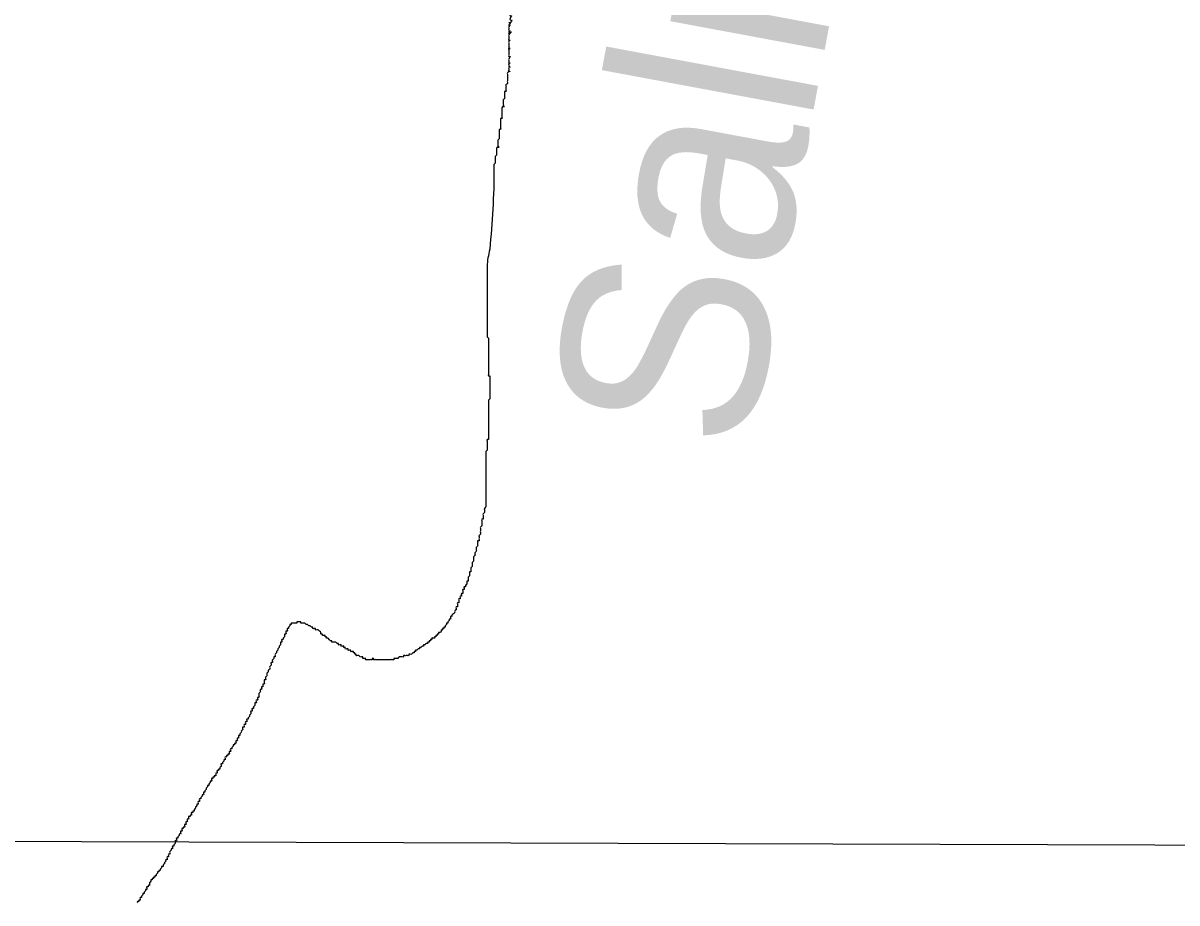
# Model space of a CAD drawing. Extents: x 813775 to 1157140, y 1757555 to 1979907.
# Drawn here: x 1024258 to 1029025, y 1850452 to 1854086 of the extents above; entities that cross this region are included whole.
import ezdxf

# ---------------------------------------------------------------- set-up
doc = ezdxf.new("R2010")
doc.units = 0
for name, color, linetype in [('Level 35', 7, 'Continuous'), ('Level 40', 7, 'Continuous'), ('Level 5', 7, 'Continuous')]:
    doc.layers.add(name, color=color, linetype=linetype)

msp = doc.modelspace()

# ---------------------------------------------------------------- linework, layer by layer
at = {"layer": 'Level 35'}
for points in [[(1026280.8, 1854188.2), (1026275.2, 1854182.6), (1026280.8, 1854182.6), (1026275.2, 1854171.4), (1026275.2, 1854165.9), (1026280.8, 1854165.9), (1026275.2, 1854160.3), (1026275.2, 1854154.7), (1026275.2, 1854149.1), (1026275.2, 1854143.5), (1026275.2, 1854137.9), (1026280.8, 1854137.9), (1026269.7, 1854132.4), (1026280.8, 1854132.4), (1026269.7, 1854126.8), (1026269.7, 1854121.2), (1026269.7, 1854115.6), (1026275.2, 1854115.6), (1026269.7, 1854104.5), (1026269.7, 1854098.9), (1026275.2, 1854098.9), (1026269.7, 1854087.7), (1026264.1, 1854087.7), (1026269.7, 1854087.7), (1026264.1, 1854076.5), (1026269.7, 1854076.5), (1026264.1, 1854071), (1026264.1, 1854065.4), (1026264.1, 1854059.8), (1026264.1, 1854054.2), (1026269.7, 1854054.2), (1026264.1, 1854048.6), (1026264.1, 1854043.1), (1026275.2, 1854048.6), (1026264.1, 1854037.5), (1026264.1, 1854031.9), (1026264.1, 1854026.3), (1026264.1, 1854020.7), (1026264.1, 1854015.2), (1026269.7, 1854015.2), (1026264.1, 1854009.6), (1026264.1, 1854004), (1026264.1, 1853998.4), (1026264.1, 1853992.8), (1026264.1, 1853987.2), (1026264.1, 1853981.7), (1026269.7, 1853981.7), (1026264.1, 1853981.7), (1026264.1, 1853976.1), (1026264.1, 1853970.5), (1026264.1, 1853964.9), (1026264.1, 1853959.3), (1026264.1, 1853953.8), (1026264.1, 1853948.2), (1026269.7, 1853948.2), (1026264.1, 1853937), (1026264.1, 1853931.4), (1026264.1, 1853925.8), (1026264.1, 1853920.3), (1026269.7, 1853920.3), (1026264.1, 1853920.3), (1026264.1, 1853914.7), (1026264.1, 1853909.1), (1026269.7, 1853903.5), (1026264.1, 1853903.5), (1026264.1, 1853897.9), (1026264.1, 1853892.4), (1026264.1, 1853886.8), (1026269.7, 1853886.8), (1026258.5, 1853881.2), (1026258.5, 1853875.6), (1026258.5, 1853870), (1026258.5, 1853864.4), (1026258.5, 1853858.9), (1026258.5, 1853853.3), (1026258.5, 1853847.7), (1026258.5, 1853842.1), (1026258.5, 1853836.5), (1026252.9, 1853831), (1026252.9, 1853825.4), (1026252.9, 1853819.8), (1026252.9, 1853814.2), (1026252.9, 1853808.6), (1026252.9, 1853803), (1026247.4, 1853803), (1026247.4, 1853797.5), (1026247.4, 1853791.9), (1026247.4, 1853786.3), (1026247.4, 1853780.7), (1026247.4, 1853775.1), (1026241.8, 1853769.6)], [(1026241.8, 1853769.6), (1026241.8, 1853764), (1026241.8, 1853758.4), (1026241.8, 1853752.8), (1026241.8, 1853747.2), (1026241.8, 1853741.7), (1026247.4, 1853741.7), (1026241.8, 1853741.7), (1026236.2, 1853736.1), (1026236.2, 1853730.5), (1026236.2, 1853724.9), (1026236.2, 1853719.3), (1026236.2, 1853713.7), (1026236.2, 1853708.2), (1026236.2, 1853702.6), (1026236.2, 1853697), (1026236.2, 1853691.4), (1026230.6, 1853691.4), (1026230.6, 1853685.8), (1026230.6, 1853680.3), (1026230.6, 1853674.7), (1026230.6, 1853669.1), (1026230.6, 1853663.5), (1026230.6, 1853657.9), (1026230.6, 1853652.3), (1026230.6, 1853646.8), (1026225, 1853646.8), (1026225, 1853641.2), (1026225, 1853635.6), (1026225, 1853630), (1026225, 1853624.4), (1026225, 1853618.9), (1026225, 1853613.3), (1026225, 1853607.7), (1026219.5, 1853602.1), (1026219.5, 1853596.5), (1026219.5, 1853590.9), (1026219.5, 1853585.4), (1026219.5, 1853579.8), (1026219.5, 1853574.2), (1026225, 1853574.2), (1026219.5, 1853574.2), (1026213.9, 1853568.6), (1026213.9, 1853563), (1026213.9, 1853557.5), (1026213.9, 1853551.9), (1026213.9, 1853546.3), (1026213.9, 1853540.7), (1026208.3, 1853535.1), (1026208.3, 1853529.5), (1026208.3, 1853524), (1026208.3, 1853518.4), (1026208.3, 1853512.8), (1026208.3, 1853507.2), (1026202.7, 1853501.6), (1026202.7, 1853496.1), (1026202.7, 1853490.5), (1026202.7, 1853484.9), (1026186, 1853151.7)], [(1026186, 1853151.7), (1026174.8, 1853080.8), (1026174.8, 1853075.2), (1026174.8, 1853069.6), (1026174.8, 1853064.1), (1026174.8, 1853058.5), (1026174.8, 1853052.9), (1026174.8, 1853047.3), (1026174.8, 1853041.7), (1026174.8, 1853036.2), (1026174.8, 1853030.6), (1026174.8, 1853025), (1026174.8, 1853019.4), (1026174.8, 1853013.8), (1026174.8, 1853008.2), (1026174.8, 1853002.7), (1026174.8, 1852997.1), (1026174.8, 1852991.5), (1026174.8, 1852985.9), (1026174.8, 1852980.3), (1026174.8, 1852974.8), (1026174.8, 1852969.2), (1026174.8, 1852963.6), (1026174.8, 1852958), (1026174.8, 1852952.4), (1026174.8, 1852946.8), (1026174.8, 1852941.3), (1026174.8, 1852935.7), (1026174.8, 1852930.1), (1026174.8, 1852924.5), (1026174.8, 1852918.9), (1026174.8, 1852913.4), (1026174.8, 1852907.8), (1026174.8, 1852902.2), (1026174.8, 1852896.6), (1026174.8, 1852891), (1026174.8, 1852885.4), (1026174.8, 1852879.9), (1026174.8, 1852874.3), (1026174.8, 1852868.7), (1026174.8, 1852863.1), (1026174.8, 1852857.5), (1026174.8, 1852852), (1026174.8, 1852846.4), (1026174.8, 1852840.8), (1026174.8, 1852835.2), (1026174.8, 1852829.6), (1026174.8, 1852824), (1026174.8, 1852818.5), (1026174.8, 1852812.9), (1026174.8, 1852807.3), (1026174.8, 1852801.7), (1026174.8, 1852796.1), (1026174.8, 1852790.6), (1026180.4, 1852785), (1026180.4, 1852779.4), (1026180.4, 1852773.8), (1026180.4, 1852768.2), (1026180.4, 1852762.7), (1026180.4, 1852757.1), (1026180.4, 1852751.5), (1026180.4, 1852745.9), (1026180.4, 1852740.3), (1026180.4, 1852734.7), (1026180.4, 1852729.2), (1026180.4, 1852723.6), (1026180.4, 1852718), (1026180.4, 1852712.4), (1026180.4, 1852706.8), (1026180.4, 1852701.3), (1026180.4, 1852695.7), (1026180.4, 1852690.1), (1026180.4, 1852684.5), (1026180.4, 1852678.9), (1026180.4, 1852673.3), (1026180.4, 1852667.8), (1026180.4, 1852662.2), (1026180.4, 1852656.6), (1026180.4, 1852651), (1026180.4, 1852645.4), (1026180.4, 1852639.9), (1026180.4, 1852634.3), (1026180.4, 1852628.7), (1026186, 1852628.7), (1026186, 1852623.1), (1026186, 1852617.5), (1026186, 1852611.9), (1026186, 1852606.4), (1026186, 1852600.8), (1026186, 1852595.2), (1026186, 1852589.6)], [(1026186, 1852589.6), (1026186, 1852584), (1026186, 1852578.5), (1026186, 1852572.9), (1026186, 1852567.3), (1026186, 1852561.7), (1026186, 1852556.1), (1026186, 1852550.5), (1026186, 1852545), (1026186, 1852539.4), (1026186, 1852533.8), (1026180.4, 1852528.2), (1026180.4, 1852522.6), (1026180.4, 1852517.1), (1026180.4, 1852511.5), (1026180.4, 1852505.9), (1026180.4, 1852500.3), (1026180.4, 1852494.7), (1026180.4, 1852489.2), (1026180.4, 1852483.6), (1026180.4, 1852478), (1026180.4, 1852472.4), (1026180.4, 1852466.8), (1026180.4, 1852461.2), (1026180.4, 1852455.7), (1026180.4, 1852450.1), (1026180.4, 1852444.5), (1026180.4, 1852438.9), (1026180.4, 1852433.3), (1026180.4, 1852427.8), (1026180.4, 1852422.2), (1026180.4, 1852416.6), (1026180.4, 1852411), (1026180.4, 1852405.4), (1026180.4, 1852399.8), (1026180.4, 1852394.3), (1026180.4, 1852388.7), (1026180.4, 1852383.1), (1026180.4, 1852377.5), (1026180.4, 1852371.9), (1026180.4, 1852366.4), (1026174.8, 1852366.4), (1026174.8, 1852360.8), (1026174.8, 1852355.2), (1026174.8, 1852349.6), (1026174.8, 1852344), (1026174.8, 1852338.4), (1026174.8, 1852332.9), (1026174.8, 1852327.3), (1026174.8, 1852321.7), (1026169.3, 1852316.1), (1026169.3, 1852310.5), (1026169.3, 1852305), (1026169.3, 1852299.4), (1026169.3, 1852293.8), (1026169.3, 1852288.2), (1026169.3, 1852282.6), (1026169.3, 1852271.5), (1026169.3, 1852265.9), (1026169.3, 1852260.3), (1026169.3, 1852254.7), (1026169.3, 1852243.6), (1026169.3, 1852238), (1026169.3, 1852232.4), (1026169.3, 1852226.8), (1026169.3, 1852215.7), (1026169.3, 1852210.1), (1026169.3, 1852204.5), (1026169.3, 1852198.9), (1026169.3, 1852193.3), (1026169.3, 1852187.7), (1026169.3, 1852182.2), (1026169.3, 1852176.6), (1026169.3, 1852171), (1026169.3, 1852165.4), (1026169.3, 1852159.8), (1026169.3, 1852154.3), (1026169.3, 1852148.7), (1026169.3, 1852143.1), (1026169.3, 1852137.5), (1026169.3, 1852131.9), (1026169.3, 1852126.3), (1026169.3, 1852120.8), (1026169.3, 1852115.2), (1026169.3, 1852109.6), (1026169.3, 1852104), (1026169.3, 1852098.4), (1026169.3, 1852092.9), (1026169.3, 1852087.3), (1026163.7, 1852081.7), (1026163.7, 1852076.1)], [(1026163.7, 1852076.1), (1026163.7, 1852070.5), (1026163.7, 1852064.9), (1026158.1, 1852059.4), (1026158.1, 1852053.8), (1026158.1, 1852048.2), (1026158.1, 1852042.6), (1026158.1, 1852037), (1026152.5, 1852037), (1026152.5, 1852031.5), (1026152.5, 1852025.9), (1026152.5, 1852020.3), (1026152.5, 1852014.7), (1026152.5, 1852009.1), (1026146.9, 1852003.5), (1026146.9, 1851998), (1026146.9, 1851992.4), (1026146.9, 1851986.8), (1026146.9, 1851981.2), (1026146.9, 1851975.6), (1026141.4, 1851970.1), (1026141.4, 1851964.5), (1026141.4, 1851958.9), (1026141.4, 1851953.3), (1026141.4, 1851947.7), (1026135.8, 1851947.7), (1026135.8, 1851942.2), (1026135.8, 1851936.6), (1026135.8, 1851931), (1026135.8, 1851925.4), (1026130.2, 1851919.8), (1026130.2, 1851914.2), (1026130.2, 1851908.7), (1026130.2, 1851903.1), (1026124.6, 1851897.5), (1026124.6, 1851891.9), (1026124.6, 1851886.3), (1026119, 1851880.8), (1026119, 1851875.2), (1026119, 1851869.6), (1026119, 1851864), (1026113.5, 1851858.4), (1026113.5, 1851852.8), (1026113.5, 1851847.3), (1026113.5, 1851841.7), (1026107.9, 1851836.1), (1026107.9, 1851830.5), (1026107.9, 1851824.9), (1026107.9, 1851819.4), (1026102.3, 1851819.4), (1026102.3, 1851813.8), (1026102.3, 1851808.2), (1026102.3, 1851802.6), (1026096.7, 1851797), (1026096.7, 1851791.4), (1026096.7, 1851785.9), (1026096.7, 1851780.3), (1026091.1, 1851780.3), (1026091.1, 1851774.7), (1026091.1, 1851769.1), (1026085.6, 1851763.5), (1026085.6, 1851758), (1026080, 1851758), (1026080, 1851752.4), (1026080, 1851746.8), (1026074.4, 1851746.8), (1026074.4, 1851741.2), (1026074.4, 1851735.6), (1026074.4, 1851730), (1026068.8, 1851730), (1026068.8, 1851724.5), (1026068.8, 1851718.9), (1026063.3, 1851718.9), (1026063.3, 1851713.3), (1026063.3, 1851707.7), (1026057.7, 1851707.7), (1026057.7, 1851702.1), (1026057.7, 1851696.6), (1026057.7, 1851691), (1026052.1, 1851691), (1026052.1, 1851685.4), (1026052.1, 1851679.8), (1026052.1, 1851674.2), (1026046.5, 1851674.2), (1026046.5, 1851668.6), (1026046.5, 1851663.1), (1026040.9, 1851657.5), (1026040.9, 1851651.9), (1026035.4, 1851646.3), (1026029.8, 1851640.7), (1026029.8, 1851635.2)], [(1026029.8, 1851635.2), (1026024.2, 1851635.2), (1026024.2, 1851629.6), (1026024.2, 1851624), (1026018.6, 1851624), (1026018.6, 1851618.4), (1026013, 1851612.8), (1026013, 1851607.3), (1026007.5, 1851607.3), (1026007.5, 1851601.7), (1026001.9, 1851596.1), (1026001.9, 1851590.5), (1025996.3, 1851590.5), (1025996.3, 1851584.9), (1025990.7, 1851584.9), (1025990.7, 1851579.3), (1025985.1, 1851579.3), (1025985.1, 1851573.8), (1025979.6, 1851568.2), (1025974, 1851568.2), (1025974, 1851562.6), (1025968.4, 1851562.6), (1025968.4, 1851557), (1025962.8, 1851557), (1025962.8, 1851551.4), (1025957.3, 1851551.4), (1025957.3, 1851545.9), (1025951.7, 1851545.9), (1025946.1, 1851545.9), (1025946.1, 1851540.3), (1025940.5, 1851540.3), (1025940.5, 1851534.7), (1025934.9, 1851534.7), (1025934.9, 1851529.1), (1025929.4, 1851529.1), (1025929.4, 1851523.5), (1025923.8, 1851523.5), (1025918.2, 1851517.9), (1025912.6, 1851517.9), (1025912.6, 1851512.4), (1025907, 1851512.4), (1025901.5, 1851506.8), (1025895.9, 1851506.8), (1025895.9, 1851501.2), (1025890.3, 1851501.2), (1025884.7, 1851495.6), (1025879.1, 1851495.6), (1025879.1, 1851490), (1025873.6, 1851490), (1025873.6, 1851484.5), (1025868, 1851484.5), (1025862.4, 1851478.9), (1025856.8, 1851478.9), (1025851.3, 1851478.9), (1025851.3, 1851473.3), (1025845.7, 1851473.3), (1025840.1, 1851473.3), (1025834.5, 1851473.3), (1025828.9, 1851473.3), (1025828.9, 1851467.7), (1025823.4, 1851467.7), (1025817.8, 1851467.7), (1025812.2, 1851467.7), (1025806.6, 1851462.1), (1025801, 1851462.1), (1025795.5, 1851462.1), (1025789.9, 1851462.1), (1025789.9, 1851456.5), (1025784.3, 1851456.5), (1025778.7, 1851456.5), (1025773.1, 1851456.5), (1025767.6, 1851456.5), (1025762, 1851456.5), (1025756.4, 1851456.5), (1025750.8, 1851456.5), (1025745.3, 1851456.5), (1025739.7, 1851456.5), (1025734.1, 1851456.5), (1025728.5, 1851456.5), (1025722.9, 1851456.5), (1025717.4, 1851456.5), (1025711.8, 1851456.5), (1025706.2, 1851456.5), (1025706.2, 1851462.1), (1025700.6, 1851462.1), (1025700.6, 1851456.5), (1025695, 1851456.5), (1025689.5, 1851456.5), (1025683.9, 1851456.5), (1025678.3, 1851456.5), (1025672.7, 1851456.5)], [(1025672.7, 1851456.5), (1025672.7, 1851462.1), (1025667.1, 1851462.1), (1025661.6, 1851462.1), (1025661.6, 1851467.7), (1025656, 1851467.7), (1025650.4, 1851467.7), (1025644.8, 1851473.3), (1025639.3, 1851473.3), (1025633.7, 1851473.3), (1025633.7, 1851478.9), (1025628.1, 1851478.9), (1025628.1, 1851484.5), (1025622.5, 1851484.5), (1025622.5, 1851490), (1025616.9, 1851490), (1025611.4, 1851490), (1025611.4, 1851495.6), (1025605.8, 1851495.6), (1025600.2, 1851495.6), (1025600.2, 1851501.2), (1025594.6, 1851501.2), (1025589, 1851501.2), (1025589, 1851506.8), (1025583.5, 1851506.8), (1025583.5, 1851512.4), (1025577.9, 1851512.4), (1025572.3, 1851512.4), (1025572.3, 1851517.9), (1025566.7, 1851517.9), (1025561.1, 1851517.9), (1025561.1, 1851523.5), (1025555.6, 1851523.5), (1025550, 1851529.1), (1025544.4, 1851529.1), (1025538.8, 1851529.1), (1025533.3, 1851529.1), (1025533.3, 1851534.7), (1025527.7, 1851534.7), (1025522.1, 1851540.3), (1025516.5, 1851545.9), (1025510.9, 1851545.9), (1025510.9, 1851551.4), (1025505.4, 1851551.4), (1025505.4, 1851557), (1025499.8, 1851557), (1025494.2, 1851557), (1025494.2, 1851562.6), (1025488.6, 1851562.6), (1025488.6, 1851568.2), (1025483, 1851573.8), (1025477.5, 1851579.3), (1025471.9, 1851579.3), (1025466.3, 1851579.3), (1025466.3, 1851584.9), (1025460.7, 1851584.9), (1025455.1, 1851584.9), (1025455.1, 1851590.5), (1025449.6, 1851590.5), (1025444, 1851596.1), (1025438.4, 1851596.1), (1025432.8, 1851601.7), (1025427.3, 1851601.7), (1025421.7, 1851607.3), (1025416.1, 1851607.3), (1025410.5, 1851607.3), (1025404.9, 1851607.3), (1025404.9, 1851612.8), (1025399.4, 1851612.8), (1025393.8, 1851612.8), (1025388.2, 1851612.8), (1025388.2, 1851607.3), (1025382.6, 1851607.3), (1025377, 1851607.3), (1025371.5, 1851607.3), (1025365.9, 1851607.3), (1025365.9, 1851601.7), (1025360.3, 1851601.7), (1025360.3, 1851596.1), (1025354.7, 1851590.5), (1025354.7, 1851584.9), (1025349.1, 1851584.9), (1025349.1, 1851579.3), (1025349.1, 1851573.8), (1025343.6, 1851573.8), (1025343.6, 1851568.2), (1025343.6, 1851562.6), (1025338, 1851562.6), (1025338, 1851557), (1025338, 1851551.4), (1025332.4, 1851545.9)], [(1025332.4, 1851545.9), (1025332.4, 1851540.3), (1025326.8, 1851540.3), (1025326.8, 1851534.7), (1025326.8, 1851529.1), (1025321.3, 1851529.1), (1025321.3, 1851523.5), (1025321.3, 1851517.9), (1025315.7, 1851512.4), (1025315.7, 1851506.8), (1025310.1, 1851501.2), (1025310.1, 1851495.6), (1025304.5, 1851490), (1025304.5, 1851484.5), (1025298.9, 1851478.9), (1025298.9, 1851473.3), (1025298.9, 1851467.7), (1025293.4, 1851467.7), (1025293.4, 1851462.1), (1025287.8, 1851456.5), (1025287.8, 1851451), (1025287.8, 1851445.4), (1025282.2, 1851445.4), (1025282.2, 1851439.8), (1025282.2, 1851434.2), (1025276.6, 1851428.6), (1025276.6, 1851423.1), (1025276.6, 1851417.5), (1025271, 1851411.9), (1025271, 1851406.3), (1025265.5, 1851400.7), (1025265.5, 1851395.1), (1025265.5, 1851389.6), (1025259.9, 1851384), (1025259.9, 1851378.4), (1025259.9, 1851372.8), (1025254.3, 1851372.8), (1025254.3, 1851367.2), (1025254.3, 1851361.7), (1025254.3, 1851356.1), (1025248.7, 1851356.1), (1025248.7, 1851350.5), (1025248.7, 1851344.9), (1025243.1, 1851344.9), (1025243.1, 1851339.3), (1025243.1, 1851333.8), (1025237.6, 1851333.8), (1025237.6, 1851328.2), (1025237.6, 1851322.6), (1025232, 1851317), (1025232, 1851311.4), (1025232, 1851305.8), (1025232, 1851300.3), (1025226.4, 1851300.3), (1025226.4, 1851294.7), (1025226.4, 1851289.1), (1025220.8, 1851289.1), (1025220.8, 1851283.5), (1025220.8, 1851277.9), (1025215.3, 1851277.9), (1025215.3, 1851272.4), (1025215.3, 1851266.8), (1025209.7, 1851261.2), (1025209.7, 1851255.6), (1025204.1, 1851255.6), (1025204.1, 1851250), (1025204.1, 1851244.4), (1025198.5, 1851244.4), (1025198.5, 1851238.9), (1025198.5, 1851233.3), (1025192.9, 1851227.7), (1025192.9, 1851222.1), (1025187.4, 1851216.5), (1025187.4, 1851211), (1025181.8, 1851211), (1025181.8, 1851205.4), (1025181.8, 1851199.8), (1025176.2, 1851199.8), (1025176.2, 1851194.2), (1025176.2, 1851188.6), (1025170.6, 1851188.6), (1025170.6, 1851183), (1025170.6, 1851177.5), (1025165, 1851177.5), (1025165, 1851171.9), (1025165, 1851166.3), (1025159.5, 1851160.7), (1025159.5, 1851155.1), (1025153.9, 1851149.6), (1025153.9, 1851144), (1025148.3, 1851144)], [(1025148.3, 1851144), (1025148.3, 1851138.4), (1025148.3, 1851132.8), (1025142.7, 1851132.8), (1025142.7, 1851127.2), (1025142.7, 1851121.6), (1025137.1, 1851121.6), (1025137.1, 1851116.1), (1025137.1, 1851110.5), (1025131.6, 1851110.5), (1025131.6, 1851104.9), (1025126, 1851104.9), (1025126, 1851099.3), (1025120.4, 1851093.7), (1025120.4, 1851088.2), (1025114.8, 1851088.2), (1025114.8, 1851082.6), (1025114.8, 1851077), (1025109.3, 1851077), (1025109.3, 1851071.4), (1025109.3, 1851065.8), (1025103.7, 1851065.8), (1025103.7, 1851060.3), (1025098.1, 1851060.3), (1025098.1, 1851054.7), (1025092.5, 1851054.7), (1025092.5, 1851049.1), (1025092.5, 1851043.5), (1025086.9, 1851043.5), (1025086.9, 1851037.9), (1025081.4, 1851032.3), (1025081.4, 1851026.8), (1025075.8, 1851026.8), (1025075.8, 1851021.2), (1025075.8, 1851015.6), (1025070.2, 1851010), (1025070.2, 1851004.4), (1025064.6, 1851004.4), (1025064.6, 1850998.9), (1025059, 1850998.9), (1025059, 1850993.3), (1025059, 1850987.7), (1025053.5, 1850987.7), (1025053.5, 1850982.1), (1025053.5, 1850976.5), (1025047.9, 1850976.5), (1025047.9, 1850970.9), (1025042.3, 1850970.9), (1025042.3, 1850965.4), (1025036.7, 1850965.4), (1025036.7, 1850959.8), (1025036.7, 1850954.2), (1025031.1, 1850954.2), (1025031.1, 1850948.6), (1025025.6, 1850943), (1025025.6, 1850937.5), (1025020, 1850937.5), (1025020, 1850931.9), (1025014.4, 1850926.3), (1025014.4, 1850920.7), (1025008.8, 1850915.1), (1025008.8, 1850909.5), (1025003.3, 1850909.5), (1025003.3, 1850904), (1025003.3, 1850898.4), (1024997.7, 1850898.4), (1024997.7, 1850892.8), (1024992.1, 1850887.2), (1024992.1, 1850881.6), (1024986.5, 1850881.6), (1024986.5, 1850876.1), (1024986.5, 1850870.5), (1024980.9, 1850870.5), (1024980.9, 1850864.9), (1024980.9, 1850859.3), (1024975.4, 1850859.3), (1024975.4, 1850853.7), (1024969.8, 1850848.1), (1024969.8, 1850842.6), (1024964.2, 1850837), (1024964.2, 1850831.4), (1024958.6, 1850831.4), (1024958.6, 1850825.8), (1024953, 1850825.8), (1024953, 1850820.2), (1024953, 1850814.7), (1024947.5, 1850814.7), (1024947.5, 1850809.1), (1024941.9, 1850809.1), (1024941.9, 1850803.5), (1024941.9, 1850797.9)], [(1024941.9, 1850797.9), (1024936.3, 1850797.9), (1024936.3, 1850792.3), (1024936.3, 1850786.8), (1024930.7, 1850786.8), (1024930.7, 1850781.2), (1024930.7, 1850775.6), (1024925.2, 1850775.6), (1024925.2, 1850770), (1024925.2, 1850764.4), (1024919.6, 1850764.4), (1024919.6, 1850758.8), (1024914, 1850758.8), (1024914, 1850753.3), (1024914, 1850747.7), (1024908.4, 1850747.7), (1024908.4, 1850742.1), (1024908.4, 1850736.5), (1024902.8, 1850736.5), (1024902.8, 1850730.9), (1024897.3, 1850725.4), (1024897.3, 1850719.8), (1024891.7, 1850719.8), (1024891.7, 1850714.2), (1024891.7, 1850708.6), (1024886.1, 1850708.6), (1024886.1, 1850703), (1024886.1, 1850697.4), (1024880.5, 1850691.9), (1024880.5, 1850686.3), (1024874.9, 1850686.3), (1024874.9, 1850680.7), (1024874.9, 1850675.1), (1024869.4, 1850675.1), (1024869.4, 1850669.5), (1024863.8, 1850664), (1024863.8, 1850658.4), (1024863.8, 1850652.8), (1024858.2, 1850652.8), (1024858.2, 1850647.2), (1024858.2, 1850641.6), (1024852.6, 1850641.6), (1024852.6, 1850636), (1024852.6, 1850630.5), (1024847, 1850630.5), (1024847, 1850624.9), (1024841.5, 1850619.3), (1024841.5, 1850613.7), (1024835.9, 1850608.1), (1024835.9, 1850602.6), (1024830.3, 1850602.6), (1024830.3, 1850597), (1024824.7, 1850591.4), (1024824.7, 1850585.8), (1024819.2, 1850585.8), (1024819.2, 1850580.2), (1024813.6, 1850580.2), (1024813.6, 1850574.6), (1024808, 1850569.1), (1024808, 1850563.5), (1024802.4, 1850563.5), (1024802.4, 1850557.9), (1024796.8, 1850557.9), (1024796.8, 1850552.3), (1024791.3, 1850552.3), (1024791.3, 1850546.7), (1024785.7, 1850546.7), (1024785.7, 1850541.2), (1024780.1, 1850535.6), (1024780.1, 1850530), (1024780.1, 1850524.4), (1024774.5, 1850524.4), (1024774.5, 1850518.8), (1024768.9, 1850518.8), (1024768.9, 1850513.3), (1024768.9, 1850507.7), (1024763.4, 1850507.7), (1024763.4, 1850502.1), (1024757.8, 1850496.5), (1024757.8, 1850490.9), (1024752.2, 1850490.9), (1024752.2, 1850485.3), (1024746.6, 1850479.8), (1024746.6, 1850474.2), (1024741, 1850474.2), (1024741, 1850468.6), (1024741, 1850463), (1024735.5, 1850463), (1024735.5, 1850457.4), (1024729.9, 1850457.4), (1024729.9, 1850451.9)]]:
    msp.add_spline(points, degree=3, dxfattribs=at)
at = {"layer": 'Level 5'}
msp.add_lwpolyline([(1021394.6, 1850715), (1032036.5, 1850682.6)], dxfattribs=at)

# ---------------------------------------------------------------- texts
at = {"layer": 'Level 35'}
msp.add_text('Saline', height=844.8, rotation=79.4704, dxfattribs=at).set_placement((1027257.3, 1852295.7))
at = {"layer": 'Level 40'}
msp.add_text('UNION PACIFIC RR.', height=844.798, rotation=40.019, dxfattribs=at).set_placement((1016775.9, 1849641.9))

doc.saveas('drawing.dxf')
